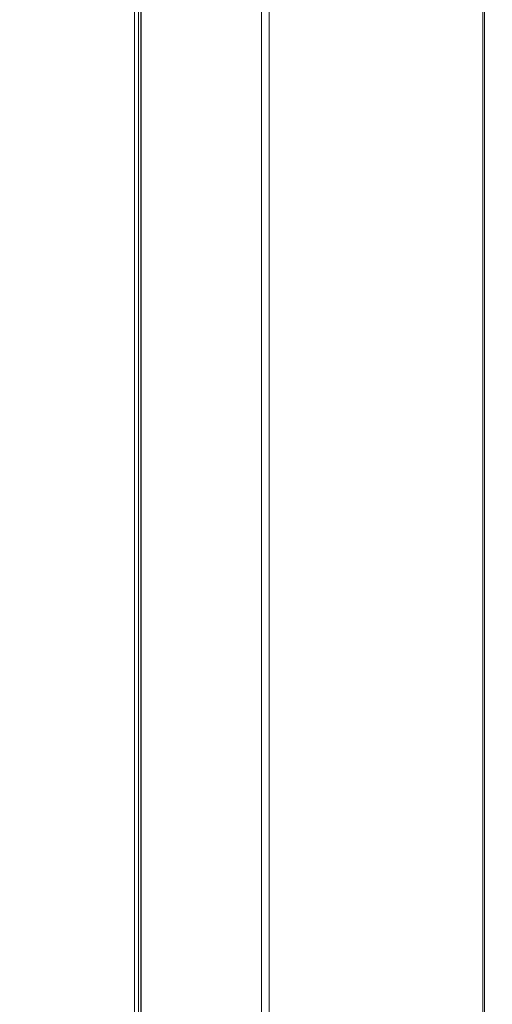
# Model space of a CAD drawing. Header units: millimetres. Extents: x -1290 to 1795, y -4192 to -1311.
# Tile 340 of 656: x 1550 to 1566, y -3764 to -3733. Entities that reach past the tile are written whole.
import ezdxf

# ---------------------------------------------------------------- set-up
doc = ezdxf.new("R2010")
doc.units = ezdxf.units.MM
doc.layers.add('Aparatura', color=7, linetype='Continuous', lineweight=13)

msp = doc.modelspace()

# ---------------------------------------------------------------- linework, layer by layer
at = {"layer": 'Aparatura', "color": 7, "lineweight": 13}
for points in [[(1558.185, -3774.208), (1558.185, -3595.613), (1558.185, -3774.208)], [(1558.438, -3774.208), (1558.438, -3595.613), (1558.438, -3774.208)], [(1554.341, -3599.955), (1401.365, -3599.955), (1401.28, -3599.955), (1400.228, -3599.955), (1400.228, -3769.866), (1554.341, -3769.866), (1554.341, -3599.955)], [(1554.26, -3769.552), (1554.26, -3600.268), (1400.308, -3600.268), (1400.308, -3769.552), (1554.26, -3769.552)], [(1554.337, -3602.948), (1554.337, -3766.873), (1564.213, -3766.873), (1565.26, -3766.873), (1565.26, -3602.948), (1564.213, -3602.948), (1554.337, -3602.948)], [(1554.337, -3602.948), (1554.337, -3766.873), (1564.213, -3766.873), (1565.26, -3766.873), (1565.26, -3602.948), (1564.213, -3602.948), (1554.337, -3602.948)], [(1565.307, -3766.837), (1565.307, -3602.984), (1565.307, -3766.837)]]:
    msp.add_lwpolyline(points, close=True, dxfattribs=at)
for points in [[(1554.337, -3769.867), (1554.337, -3599.954)], [(1554.34, -3599.955), (1554.34, -3769.866)], [(1554.132, -3769.552), (1554.132, -3600.268)], [(1565.308, -3602.984), (1565.308, -3766.837), (1565.56, -3766.837), (1565.56, -3779.703), (1565.56, -3780.208), (1565.187, -3780.713), (1564.802, -3780.954), (1564.177, -3781.086), (1550.426, -3781.086), (1550.426, -3780.834), (1404.264, -3780.834), (1404.264, -3781.086), (1390.513, -3781.086), (1389.887, -3780.954), (1389.514, -3780.713), (1389.141, -3780.208), (1389.009, -3779.703), (1389.009, -3766.837), (1389.382, -3766.837), (1389.382, -3766.837), (1389.382, -3602.984)], [(1565.308, -3602.984), (1565.308, -3766.837), (1565.56, -3766.837), (1565.56, -3779.703), (1565.56, -3780.208), (1565.187, -3780.713), (1564.802, -3780.954), (1564.177, -3781.086), (1550.426, -3781.086), (1550.426, -3780.834), (1404.264, -3780.834), (1404.264, -3781.086), (1390.513, -3781.086), (1389.887, -3780.954), (1389.514, -3780.713), (1389.141, -3780.208), (1389.009, -3779.703), (1389.009, -3766.837), (1389.382, -3766.837), (1389.382, -3766.837), (1389.382, -3602.984)], [(1565.308, -3602.984), (1565.308, -3766.837), (1565.56, -3766.837), (1565.56, -3779.703), (1565.56, -3780.208), (1565.187, -3780.713), (1564.802, -3780.954), (1564.177, -3781.086), (1550.426, -3781.086), (1550.426, -3780.834), (1404.264, -3780.834), (1404.264, -3781.086), (1390.513, -3781.086), (1389.887, -3780.954), (1389.514, -3780.713), (1389.141, -3780.208), (1389.009, -3779.703), (1389.009, -3766.837), (1389.382, -3766.837), (1389.382, -3766.837), (1389.382, -3602.984)], [(1565.259, -3766.873), (1565.259, -3602.948)], [(1554.132, -3769.552), (1554.132, -3760.907)]]:
    msp.add_lwpolyline(points, dxfattribs=at)

doc.saveas('drawing.dxf')
